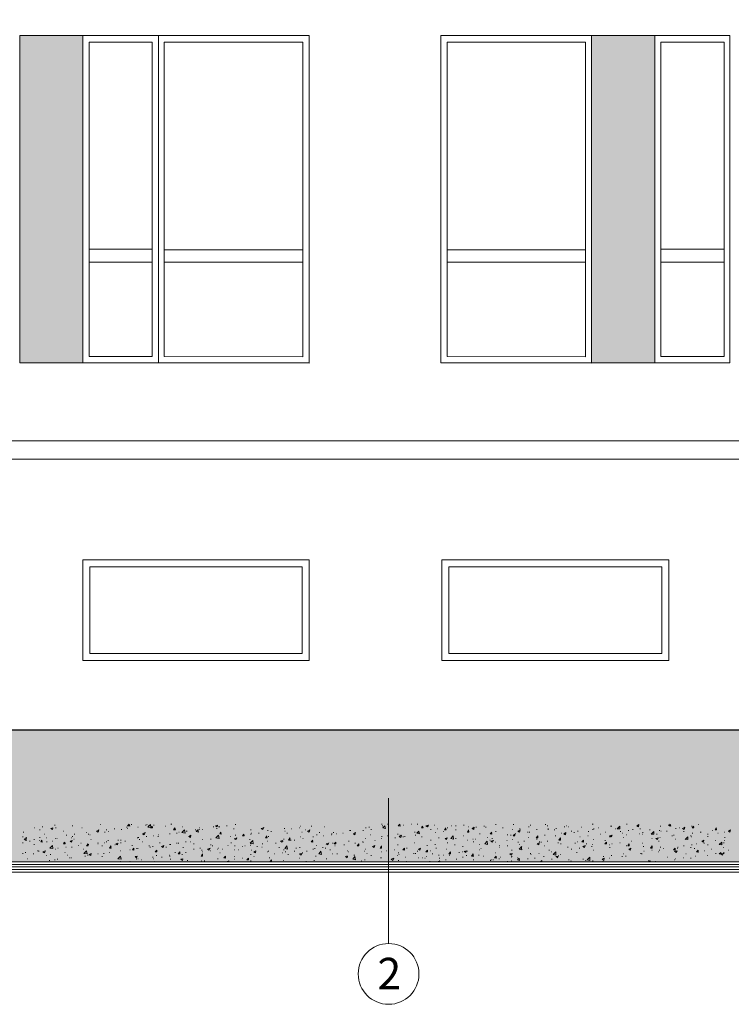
# Model space of a CAD drawing. Header units: millimetres. Extents: x -14047 to 49934, y -21523 to 14989.
# Tile 386 of 580: x 20739 to 21304, y 4601 to 5384. Entities that reach past the tile are written whole.
import ezdxf

# ---------------------------------------------------------------- set-up
doc = ezdxf.new("R2010")
doc.units = ezdxf.units.MM
doc.layers.add('A_STOLARKA OKIENNA', color=141, linetype='Continuous', lineweight=15)
doc.layers.add('C00-00-00', color=7, linetype='Continuous')
for name, color, linetype, true_color in [('C00-89-B6', 7, 'Continuous', 0x0089b6), ('C4F-4F-4F', 7, 'Continuous', 0x4f4f4f), ('C76-76-76', 7, 'Continuous', 0x767676), ('C98-98-98', 7, 'Continuous', 0x989898), ('C98-9E-A1', 7, 'Continuous', 0x989ea1), ('C9C-9C-9C', 7, 'Continuous', 0x9c9c9c)]:
    doc.layers.add(name, color=color, linetype=linetype, true_color=true_color)
doc.styles.get("Standard").update_dxf_attribs({"font": 'arial.ttf'})

msp = doc.modelspace()

# ---------------------------------------------------------------- hatches: boundary and pattern name
at = {"layer": 'C00-89-B6'}
h = msp.add_hatch(color=256, dxfattribs=at)
h.dxf.hatch_style = 2
h.paths.add_polyline_path([(20738.763, 5371.18), (20788.716, 5111.253), (20738.763, 5111.253)])
h = msp.add_hatch(color=256, dxfattribs=at)
h.dxf.hatch_style = 2
h.paths.add_polyline_path([(20738.763, 5371.18), (20788.716, 5371.18), (20788.716, 5111.253)])
at = {"layer": 'C98-9E-A1'}
h = msp.add_hatch(color=256, dxfattribs=at)
h.dxf.hatch_style = 2
h.paths.add_polyline_path([(21192.999, 5371.18), (21243.376, 5111.253), (21192.999, 5111.253)])
h = msp.add_hatch(color=256, dxfattribs=at)
h.dxf.hatch_style = 2
h.paths.add_polyline_path([(21192.999, 5371.18), (21243.376, 5371.18), (21243.376, 5111.253)])
h = msp.add_hatch(color=256, dxfattribs=at)
h.dxf.hatch_style = 2
h.paths.add_polyline_path([(20738.763, 4745.07), (21637.923, 4745.07), (21637.923, 4744.647)])
at = {"layer": 'C9C-9C-9C'}
h = msp.add_hatch(color=256, dxfattribs=at)
h.dxf.hatch_style = 2
h.paths.add_polyline_path([(20653.673, 4819.577), (21726.823, 4714.59), (20653.673, 4714.59)])
h = msp.add_hatch(color=256, dxfattribs=at)
h.dxf.hatch_style = 2
h.paths.add_polyline_path([(20653.673, 4819.577), (22985.816, 4819.577), (22985.816, 4714.59), (21726.823, 4714.59)])

# ---------------------------------------------------------------- linework, layer by layer
msp.add_line((20649.439, 4819.577), (22985.816, 4819.577))
at = {"layer": 'A_STOLARKA OKIENNA'}
for p, q in [((21650.389, 5049.13), (20264.211, 5049.13)), ((21407.629, 5034.63), (20264.211, 5034.63))]:
    msp.add_line(p, q, dxfattribs=at)
at = {"layer": 'C00-00-00', "lineweight": 0}
msp.add_line((21031.753, 4649.725), (21031.753, 4765.185), dxfattribs=at)
for points in [[(20738.763, 5111.253), (20738.763, 5371.18), (20788.716, 5371.18), (20788.716, 5111.253)], [(21192.999, 5111.253), (21192.999, 5371.18), (21243.376, 5371.18), (21243.376, 5111.253)], [(20843.749, 5201.423), (20793.796, 5201.423)], [(20963.553, 5201), (20853.486, 5201)], [(21188.343, 5201), (21078.276, 5201)], [(21298.409, 5201.423), (21248.033, 5201.423)], [(20843.749, 5191.263), (20793.796, 5191.263)], [(20963.553, 5191.263), (20853.486, 5191.263)], [(21188.343, 5191.263), (21078.276, 5191.263)], [(21298.409, 5191.263), (21248.033, 5191.263)], [(18871.016, 4714.59), (23257.173, 4714.59)], [(18871.016, 4712.473), (23257.173, 4712.473)], [(18871.016, 4710.78), (23257.173, 4710.78)], [(22750.866, 4714.59), (18955.683, 4714.59)], [(18871.016, 4708.663), (23257.173, 4708.663)], [(18871.016, 4706.547), (23257.173, 4706.547)]]:
    msp.add_lwpolyline(points, dxfattribs=at)
for points in [[(20788.716, 5371.18), (20788.716, 5111.253), (20848.829, 5111.253), (20848.829, 5371.18)], [(20848.829, 5371.18), (20968.633, 5371.18), (20968.633, 5110.83), (20848.829, 5111.253)], [(21073.196, 5371.18), (21192.999, 5371.18), (21192.999, 5110.83), (21073.196, 5111.253)], [(21243.376, 5371.18), (21243.376, 5111.253), (21303.066, 5111.253), (21303.066, 5371.18)], [(20793.796, 5366.1), (20793.796, 5116.333), (20843.749, 5116.333), (20843.749, 5366.1)], [(20853.486, 5366.1), (20963.553, 5366.1), (20963.553, 5115.91), (20853.486, 5116.333)], [(21078.276, 5366.1), (21188.343, 5366.1), (21188.343, 5115.91), (21078.276, 5116.333)], [(21248.033, 5366.1), (21248.033, 5116.333), (21298.409, 5116.333), (21298.409, 5366.1)], [(20788.716, 4954.62), (20788.716, 4874.61), (20968.633, 4874.61), (20968.633, 4954.62)], [(21074.043, 4954.62), (21074.043, 4874.61), (21254.383, 4874.61), (21254.383, 4954.62)], [(20794.219, 4949.117), (20794.219, 4880.113), (20963.129, 4880.113), (20963.129, 4949.117)], [(21079.546, 4949.117), (21079.546, 4880.113), (21248.879, 4880.113), (21248.879, 4949.117)]]:
    msp.add_lwpolyline(points, close=True, dxfattribs=at)
msp.add_circle((21031.753, 4625.595), 24.13, dxfattribs=at)
at = {"layer": 'C4F-4F-4F', "lineweight": 0}
for points in [[(20738.763, 5111.253), (20968.633, 5111.253)], [(20738.763, 5111.253), (20968.633, 5111.253)], [(21073.196, 5111.253), (21303.066, 5111.253)], [(21073.196, 5111.253), (21303.066, 5111.253)]]:
    msp.add_lwpolyline(points, dxfattribs=at)
at = {"layer": 'C76-76-76', "lineweight": 0}
msp.add_lwpolyline([(20094.873, 5861.823), (20094.873, 4714.59), (21726.823, 4714.59), (21726.823, 5861.823)], close=True, dxfattribs=at)
at = {"layer": 'C98-98-98', "lineweight": 0}
for points in [[(20750.193, 4741.683), (20750.616, 4741.683)], [(20756.543, 4742.53), (20756.966, 4742.53)], [(20763.316, 4741.26), (20765.009, 4741.683)], [(20763.316, 4741.26), (20764.586, 4740.413)], [(20764.586, 4740.413), (20765.009, 4741.683)], [(20766.279, 4743.8), (20766.703, 4743.8)], [(20767.126, 4741.683), (20767.549, 4741.683)], [(20780.249, 4743.377), (20780.673, 4743.377)], [(20787.869, 4741.683), (20788.293, 4741.683)], [(20802.686, 4744.223), (20803.109, 4744.223)], [(20823.429, 4742.107), (20823.853, 4742.107)], [(20823.853, 4741.26), (20824.276, 4741.26)], [(20824.276, 4743.377), (20825.546, 4744.647)], [(20824.276, 4743.377), (20825.969, 4743.377)], [(20825.969, 4742.953), (20825.546, 4744.647)], [(20827.239, 4744.223), (20827.663, 4744.223)], [(20832.319, 4742.107), (20832.743, 4742.107)], [(20838.669, 4743.8), (20839.093, 4743.8)], [(20839.516, 4744.223), (20839.939, 4744.223)], [(20840.363, 4742.107), (20842.479, 4744.223)], [(20840.363, 4742.107), (20842.903, 4741.683)], [(20840.786, 4743.377), (20841.209, 4743.377)], [(20842.903, 4741.683), (20842.479, 4744.223)], [(20842.479, 4741.683), (20843.749, 4742.953)], [(20842.479, 4741.683), (20844.173, 4741.683)], [(20844.173, 4741.683), (20843.749, 4742.953)], [(20845.019, 4743.8), (20845.443, 4743.8)], [(20854.333, 4742.953), (20854.756, 4742.953)], [(20858.566, 4744.647), (20858.989, 4744.647)], [(20858.989, 4744.647), (20859.413, 4744.647)], [(20860.683, 4739.99), (20861.953, 4741.683)], [(20862.376, 4739.99), (20861.953, 4741.683)], [(20867.879, 4742.53), (20868.303, 4742.53)], [(20881.426, 4741.683), (20881.849, 4741.683)], [(20892.433, 4742.53), (20892.856, 4742.53)], [(20894.126, 4743.377), (20895.819, 4743.8)], [(20894.126, 4743.377), (20895.396, 4742.53)], [(20894.973, 4741.26), (20895.396, 4741.26)], [(20895.396, 4742.53), (20895.819, 4743.8)], [(20896.666, 4742.53), (20897.089, 4742.53)], [(20897.089, 4742.53), (20897.513, 4742.53)], [(20903.016, 4743.377), (20903.439, 4743.377)], [(20909.789, 4744.223), (20910.213, 4744.223)], [(20930.533, 4741.26), (20932.226, 4741.683)], [(20930.533, 4741.26), (20931.803, 4740.413)], [(20931.803, 4740.413), (20932.649, 4742.107)], [(20948.736, 4741.26), (20949.159, 4741.26)], [(20960.589, 4741.683), (20961.013, 4741.683)], [(20961.436, 4742.953), (20961.859, 4742.953)], [(20970.326, 4742.953), (20970.749, 4742.953)], [(20980.486, 4742.53), (20980.909, 4742.53)], [(21013.506, 4741.683), (21013.929, 4741.683)], [(21016.046, 4742.107), (21016.469, 4742.107)], [(21026.206, 4744.647), (21026.629, 4744.647)], [(21026.206, 4744.647), (21026.629, 4744.647)], [(21026.629, 4743.377), (21027.053, 4743.377)], [(21027.053, 4741.683), (21028.746, 4743.377)], [(21027.053, 4741.683), (21029.169, 4741.26)], [(21027.476, 4741.683), (21027.899, 4741.683)], [(21029.169, 4741.26), (21028.746, 4743.377)], [(21030.863, 4744.647), (21031.286, 4744.647)], [(21039.329, 4743.377), (21040.599, 4744.647)], [(21039.329, 4743.377), (21041.023, 4742.953)], [(21041.023, 4742.953), (21040.599, 4744.647)], [(21043.563, 4743.8), (21043.986, 4743.8)], [(21049.913, 4744.647), (21050.336, 4744.647)], [(21054.569, 4744.647), (21054.993, 4744.647)], [(21057.956, 4741.683), (21058.803, 4742.953)], [(21057.956, 4741.683), (21059.226, 4741.683)], [(21059.226, 4741.683), (21058.803, 4742.953)], [(21061.343, 4743.377), (21063.459, 4743.8)], [(21061.343, 4743.377), (21062.613, 4742.53)], [(21062.613, 4742.53), (21063.459, 4743.8)], [(21068.116, 4743.8), (21068.539, 4743.8)], [(21076.159, 4739.99), (21077.006, 4741.683)], [(21077.429, 4739.99), (21077.006, 4741.683)], [(21078.276, 4741.683), (21078.699, 4741.683)], [(21081.663, 4743.377), (21082.086, 4743.377)], [(21085.049, 4743.377), (21085.473, 4743.377)], [(21091.399, 4743.8), (21091.823, 4743.8)], [(21095.209, 4742.53), (21095.633, 4742.53)], [(21098.173, 4741.26), (21099.866, 4742.107)], [(21098.173, 4741.26), (21099.443, 4740.413)], [(21099.443, 4740.413), (21099.866, 4742.107)], [(21101.136, 4742.107), (21101.559, 4742.107)], [(21107.486, 4742.953), (21107.909, 4742.953)], [(21108.756, 4742.107), (21109.179, 4742.107)], [(21116.799, 4744.223), (21117.223, 4744.223)], [(21122.303, 4741.683), (21122.726, 4741.683)], [(21130.769, 4744.223), (21131.193, 4744.223)], [(21143.046, 4742.53), (21143.469, 4742.53)], [(21144.316, 4743.8), (21144.739, 4743.8)], [(21156.169, 4744.223), (21156.593, 4744.223)], [(21157.863, 4743.377), (21158.286, 4743.377)], [(21164.636, 4741.26), (21165.059, 4741.26)], [(21171.409, 4742.53), (21171.833, 4742.53)], [(21173.103, 4743.377), (21173.526, 4743.377)], [(21174.373, 4742.53), (21174.796, 4742.53)], [(21184.956, 4742.107), (21185.379, 4742.107)], [(21193.423, 4744.647), (21193.846, 4744.647)], [(21193.846, 4744.647), (21194.269, 4744.647)], [(21198.503, 4741.683), (21198.926, 4741.683)], [(21207.816, 4742.953), (21208.239, 4742.953)], [(21208.663, 4742.953), (21209.086, 4742.953)], [(21213.319, 4740.837), (21215.436, 4742.953)], [(21215.436, 4740.837), (21215.436, 4742.953)], [(21220.939, 4744.647), (21221.363, 4744.647)], [(21228.983, 4743.377), (21230.676, 4744.223)], [(21228.983, 4743.377), (21230.253, 4742.53)], [(21230.253, 4742.53), (21230.676, 4744.223)], [(21247.609, 4742.953), (21248.033, 4742.953)], [(21253.959, 4743.8), (21254.383, 4743.8)], [(21254.806, 4743.377), (21255.653, 4744.647)], [(21254.806, 4743.377), (21256.076, 4742.953)], [(21256.076, 4742.953), (21255.653, 4744.647)], [(21259.886, 4741.26), (21260.309, 4741.26)], [(21262.849, 4741.683), (21263.273, 4741.683)], [(21265.389, 4741.26), (21267.083, 4742.107)], [(21265.389, 4741.26), (21266.659, 4740.413)], [(21266.659, 4740.413), (21267.083, 4742.107)], [(21272.586, 4742.953), (21273.009, 4742.953)], [(21273.009, 4741.683), (21274.279, 4742.953)], [(21273.009, 4741.683), (21274.279, 4741.683)], [(21274.279, 4741.683), (21273.856, 4742.953)], [(21277.666, 4744.223), (21278.089, 4744.223)], [(21291.213, 4739.99), (21292.483, 4741.683)], [(21292.483, 4739.99), (21292.059, 4741.683)], [(20740.879, 4734.487), (20741.303, 4734.487)], [(20741.303, 4738.297), (20741.726, 4738.297)], [(20742.149, 4732.793), (20743.843, 4733.64)], [(20743.419, 4734.063), (20743.843, 4734.063)], [(20743.419, 4731.947), (20743.843, 4733.64)], [(20754.426, 4739.99), (20754.849, 4739.99)], [(20754.426, 4734.063), (20754.849, 4734.063)], [(20758.236, 4736.603), (20758.659, 4736.603)], [(20759.506, 4733.64), (20759.929, 4733.64)], [(20773.053, 4739.143), (20773.476, 4739.143)], [(20775.593, 4735.757), (20776.016, 4735.757)], [(20779.403, 4733.64), (20779.826, 4733.64)], [(20780.249, 4734.91), (20780.673, 4734.91)], [(20781.943, 4736.603), (20782.366, 4736.603)], [(20791.256, 4737.873), (20791.679, 4737.873)], [(20792.949, 4736.603), (20793.373, 4736.603)], [(20794.219, 4736.18), (20794.643, 4736.18)], [(20799.723, 4739.143), (20801.416, 4739.99)], [(20799.723, 4739.143), (20800.993, 4738.297)], [(20800.993, 4738.297), (20801.416, 4739.99)], [(20806.073, 4738.297), (20806.496, 4738.297)], [(20807.343, 4739.99), (20807.766, 4739.99)], [(20809.036, 4738.72), (20809.459, 4738.72)], [(20813.693, 4740.837), (20814.116, 4740.837)], [(20819.196, 4740.413), (20819.619, 4740.413)], [(20831.896, 4733.64), (20832.319, 4733.64)], [(20832.743, 4734.063), (20833.166, 4734.063)], [(20836.129, 4737.027), (20838.246, 4737.873)], [(20836.129, 4737.027), (20837.399, 4736.18)], [(20837.399, 4736.18), (20838.246, 4737.873)], [(20839.093, 4734.91), (20839.516, 4734.91)], [(20844.596, 4735.333), (20845.019, 4735.333)], [(20848.406, 4734.91), (20848.829, 4734.91)], [(20848.829, 4736.18), (20849.253, 4736.18)], [(20857.719, 4737.027), (20858.143, 4737.027)], [(20860.683, 4739.99), (20862.376, 4739.99)], [(20863.223, 4737.45), (20863.646, 4737.45)], [(20864.916, 4738.297), (20865.339, 4738.297)], [(20867.456, 4737.873), (20869.573, 4739.99)], [(20867.456, 4737.873), (20869.996, 4737.45)], [(20869.996, 4737.45), (20869.573, 4739.99)], [(20870.843, 4739.143), (20871.266, 4739.143)], [(20871.266, 4739.143), (20871.689, 4739.143)], [(20872.959, 4734.91), (20874.653, 4735.757)], [(20872.959, 4734.91), (20874.229, 4734.063)], [(20874.229, 4734.063), (20874.653, 4735.757)], [(20878.039, 4739.99), (20878.463, 4739.99)], [(20878.886, 4738.72), (20880.156, 4739.99)], [(20878.886, 4738.72), (20880.579, 4738.297)], [(20880.579, 4738.297), (20880.156, 4739.99)], [(20881.003, 4740.413), (20881.426, 4740.413)], [(20883.543, 4740.413), (20883.966, 4740.413)], [(20894.549, 4733.64), (20896.666, 4735.757)], [(20894.549, 4733.64), (20897.089, 4733.217)], [(20897.089, 4733.217), (20896.666, 4735.757)], [(20896.666, 4734.063), (20897.089, 4734.063)], [(20896.666, 4733.64), (20897.089, 4733.64)], [(20897.513, 4737.027), (20898.359, 4738.297)], [(20897.513, 4737.027), (20898.783, 4736.603)], [(20898.783, 4736.603), (20898.359, 4738.297)], [(20905.979, 4734.91), (20906.403, 4734.91)], [(20908.519, 4740.837), (20908.943, 4740.837)], [(20909.366, 4732.793), (20911.059, 4733.64)], [(20909.789, 4735.757), (20910.213, 4735.757)], [(20910.636, 4732.37), (20911.059, 4733.64)], [(20915.716, 4735.333), (20916.563, 4736.603)], [(20915.716, 4735.333), (20916.986, 4735.333)], [(20916.986, 4735.333), (20916.563, 4736.603)], [(20922.066, 4739.99), (20922.489, 4739.99)], [(20922.066, 4736.603), (20922.489, 4736.603)], [(20922.489, 4737.45), (20922.913, 4737.45)], [(20928.416, 4737.45), (20928.839, 4737.45)], [(20933.919, 4733.64), (20934.766, 4735.333)], [(20933.919, 4733.64), (20935.189, 4733.64)], [(20935.189, 4733.64), (20934.766, 4735.333)], [(20935.613, 4739.567), (20936.036, 4739.567)], [(20935.613, 4739.567), (20936.036, 4739.567)], [(20936.036, 4734.91), (20936.459, 4734.91)], [(20938.153, 4738.72), (20938.576, 4738.72)], [(20949.159, 4739.143), (20949.583, 4739.143)], [(20950.853, 4737.45), (20951.276, 4737.45)], [(20952.123, 4731.947), (20953.393, 4733.64)], [(20953.393, 4731.947), (20952.969, 4733.64)], [(20954.239, 4740.837), (20954.663, 4740.837)], [(20961.436, 4734.487), (20961.859, 4734.487)], [(20962.706, 4738.297), (20963.129, 4738.297)], [(20965.669, 4739.99), (20966.093, 4739.99)], [(20967.363, 4739.143), (20969.056, 4739.99)], [(20967.363, 4739.143), (20968.633, 4738.297)], [(20968.633, 4738.297), (20969.056, 4739.99)], [(20971.596, 4734.487), (20972.019, 4734.487)], [(20974.559, 4736.18), (20974.983, 4736.18)], [(20976.676, 4737.873), (20977.099, 4737.873)], [(20979.639, 4735.333), (20980.063, 4735.333)], [(20985.989, 4736.18), (20986.413, 4736.18)], [(20986.413, 4737.027), (20986.836, 4737.027)], [(20987.683, 4737.873), (20988.106, 4737.873)], [(20990.223, 4737.027), (20990.646, 4737.027)], [(20995.303, 4737.45), (20995.726, 4737.45)], [(21000.383, 4739.567), (21000.806, 4739.567)], [(21001.229, 4739.567), (21001.653, 4739.567)], [(21003.769, 4737.027), (21005.463, 4737.873)], [(21003.769, 4737.027), (21005.039, 4736.18)], [(21003.769, 4736.603), (21004.193, 4736.603)], [(21005.039, 4736.18), (21005.463, 4737.873)], [(21011.389, 4739.567), (21011.813, 4739.567)], [(21017.316, 4736.18), (21017.739, 4736.18)], [(21017.739, 4740.413), (21018.163, 4740.413)], [(21026.206, 4734.91), (21026.629, 4734.91)], [(21030.863, 4735.333), (21031.286, 4735.333)], [(21036.789, 4733.64), (21037.213, 4733.64)], [(21038.906, 4736.603), (21039.329, 4736.603)], [(21040.176, 4734.91), (21041.869, 4735.757)], [(21040.176, 4734.91), (21041.446, 4734.063)], [(21040.599, 4735.757), (21041.023, 4735.757)], [(21041.446, 4734.063), (21041.869, 4735.757)], [(21043.139, 4734.487), (21043.563, 4734.487)], [(21044.409, 4734.91), (21044.833, 4734.91)], [(21052.453, 4738.297), (21052.876, 4738.297)], [(21052.876, 4735.757), (21053.299, 4735.757)], [(21054.146, 4737.45), (21055.839, 4739.143)], [(21054.146, 4737.45), (21056.263, 4737.027)], [(21055.416, 4738.297), (21055.839, 4738.297)], [(21056.263, 4737.027), (21055.839, 4739.143)], [(21057.956, 4734.487), (21058.379, 4734.487)], [(21065.153, 4740.413), (21065.576, 4740.413)], [(21068.963, 4737.873), (21069.386, 4737.873)], [(21070.233, 4740.837), (21070.656, 4740.837)], [(21071.503, 4733.64), (21071.926, 4733.64)], [(21075.313, 4738.72), (21075.736, 4738.72)], [(21076.159, 4739.99), (21077.429, 4739.99)], [(21076.583, 4733.217), (21078.276, 4733.64)], [(21077.853, 4732.37), (21078.276, 4733.64)], [(21081.239, 4733.217), (21082.933, 4735.333)], [(21083.356, 4732.793), (21082.933, 4735.333)], [(21085.049, 4739.99), (21085.473, 4739.99)], [(21090.976, 4735.333), (21091.399, 4735.333)], [(21094.363, 4738.297), (21095.209, 4739.99)], [(21094.363, 4738.297), (21095.633, 4738.297)], [(21095.633, 4738.297), (21095.209, 4739.99)], [(21104.099, 4737.027), (21104.523, 4737.027)], [(21110.026, 4734.063), (21110.449, 4734.063)], [(21112.566, 4737.027), (21113.836, 4738.297)], [(21112.566, 4737.027), (21113.836, 4736.603)], [(21113.836, 4736.603), (21113.413, 4738.297)], [(21116.799, 4738.72), (21117.223, 4738.72)], [(21126.113, 4736.18), (21126.536, 4736.18)], [(21128.653, 4735.757), (21129.076, 4735.757)], [(21129.923, 4740.413), (21130.346, 4740.413)], [(21130.769, 4735.333), (21132.039, 4736.603)], [(21130.769, 4735.333), (21132.039, 4735.333)], [(21132.039, 4735.333), (21131.616, 4736.603)], [(21132.463, 4737.027), (21132.886, 4737.027)], [(21134.579, 4739.143), (21136.273, 4739.99)], [(21134.579, 4739.143), (21135.849, 4738.297)], [(21135.849, 4740.837), (21136.273, 4740.837)], [(21135.849, 4738.297), (21136.273, 4739.99)], [(21142.199, 4738.297), (21142.623, 4738.297)], [(21142.623, 4734.063), (21143.046, 4734.063)], [(21143.469, 4738.297), (21143.893, 4738.297)], [(21148.973, 4733.64), (21150.243, 4735.333)], [(21148.973, 4733.64), (21150.243, 4733.64)], [(21149.396, 4740.413), (21149.819, 4740.413)], [(21150.243, 4733.64), (21150.243, 4735.333)], [(21155.746, 4735.757), (21156.169, 4735.757)], [(21158.286, 4740.837), (21158.709, 4740.837)], [(21158.286, 4740.413), (21158.709, 4740.413)], [(21163.366, 4739.99), (21163.789, 4739.99)], [(21164.213, 4735.333), (21164.636, 4735.333)], [(21167.176, 4731.947), (21168.446, 4733.64)], [(21168.446, 4731.947), (21168.446, 4733.64)], [(21168.869, 4737.45), (21169.293, 4737.45)], [(21170.986, 4737.027), (21172.679, 4737.873)], [(21170.986, 4737.027), (21172.256, 4736.18)], [(21172.256, 4736.18), (21172.679, 4737.873)], [(21176.913, 4739.143), (21177.336, 4739.143)], [(21179.029, 4737.873), (21179.453, 4737.873)], [(21181.993, 4739.143), (21182.416, 4739.143)], [(21183.686, 4734.487), (21184.109, 4734.487)], [(21190.036, 4735.333), (21190.459, 4735.333)], [(21190.459, 4738.72), (21190.883, 4738.72)], [(21193.846, 4740.413), (21194.269, 4740.413)], [(21194.693, 4740.837), (21195.116, 4740.837)], [(21199.773, 4736.603), (21200.196, 4736.603)], [(21204.006, 4738.297), (21204.429, 4738.297)], [(21207.393, 4735.333), (21209.509, 4735.757)], [(21207.393, 4735.333), (21208.663, 4734.487)], [(21207.393, 4734.487), (21207.816, 4734.487)], [(21208.663, 4734.487), (21209.509, 4735.757)], [(21212.049, 4740.837), (21212.473, 4740.837)], [(21213.319, 4740.837), (21215.436, 4740.837)], [(21215.859, 4738.72), (21216.283, 4738.72)], [(21217.553, 4737.45), (21217.976, 4737.45)], [(21218.399, 4734.063), (21218.823, 4734.063)], [(21220.516, 4736.18), (21220.939, 4736.18)], [(21222.209, 4739.567), (21222.633, 4739.567)], [(21225.596, 4740.413), (21226.019, 4740.413)], [(21231.099, 4737.027), (21231.523, 4737.027)], [(21231.523, 4740.837), (21231.946, 4740.837)], [(21233.216, 4736.603), (21233.639, 4736.603)], [(21233.639, 4737.873), (21234.063, 4737.873)], [(21239.143, 4739.99), (21239.566, 4739.99)], [(21240.413, 4736.603), (21242.529, 4738.72)], [(21240.413, 4736.603), (21242.529, 4736.603)], [(21242.529, 4736.603), (21242.529, 4738.72)], [(21244.223, 4733.217), (21245.916, 4733.64)], [(21244.646, 4736.603), (21245.069, 4736.603)], [(21245.493, 4732.37), (21245.916, 4733.64)], [(21246.763, 4739.567), (21247.186, 4739.567)], [(21247.186, 4734.063), (21247.609, 4734.063)], [(21248.033, 4739.143), (21248.456, 4739.143)], [(21252.689, 4739.143), (21253.113, 4739.143)], [(21256.923, 4735.333), (21257.346, 4735.333)], [(21258.193, 4735.757), (21258.616, 4735.757)], [(21266.236, 4738.72), (21266.659, 4738.72)], [(21267.506, 4732.37), (21269.623, 4734.487)], [(21269.623, 4732.37), (21269.623, 4734.487)], [(21271.739, 4735.333), (21272.163, 4735.333)], [(21272.163, 4734.487), (21272.586, 4734.487)], [(21273.009, 4737.45), (21273.433, 4737.45)], [(21279.359, 4738.297), (21279.783, 4738.297)], [(21279.783, 4738.297), (21280.206, 4738.297)], [(21285.286, 4736.603), (21285.709, 4736.603)], [(21285.286, 4734.91), (21285.709, 4734.91)], [(21289.096, 4739.567), (21289.519, 4739.567)], [(21291.213, 4739.99), (21292.483, 4739.99)], [(21293.329, 4737.45), (21293.753, 4737.45)], [(21298.409, 4738.297), (21298.833, 4738.297)], [(21298.833, 4734.063), (21299.256, 4734.063)], [(21301.796, 4739.143), (21303.489, 4739.99)], [(21301.796, 4739.143), (21303.066, 4738.297)], [(21303.066, 4738.297), (21303.489, 4739.99)], [(20740.879, 4729.83), (20741.303, 4729.83)], [(20742.149, 4732.793), (20743.419, 4731.947)], [(20743.419, 4731.523), (20743.843, 4731.523)], [(20746.383, 4731.1), (20746.806, 4731.1)], [(20749.769, 4732.37), (20750.193, 4732.37)], [(20749.769, 4728.56), (20750.193, 4728.56)], [(20754.003, 4731.523), (20754.426, 4731.523)], [(20755.273, 4730.677), (20756.119, 4731.947)], [(20755.273, 4730.677), (20756.543, 4730.253)], [(20756.543, 4730.253), (20756.119, 4731.947)], [(20759.929, 4730.677), (20760.353, 4730.677)], [(20762.469, 4725.597), (20764.586, 4727.713)], [(20762.469, 4725.597), (20765.009, 4725.173)], [(20764.586, 4731.1), (20765.009, 4731.1)], [(20765.009, 4725.173), (20764.586, 4727.713)], [(20766.703, 4733.217), (20767.126, 4733.217)], [(20767.973, 4733.217), (20768.396, 4733.217)], [(20768.819, 4725.597), (20769.243, 4725.597)], [(20773.476, 4728.983), (20774.323, 4730.253)], [(20773.476, 4729.83), (20773.899, 4729.83)], [(20773.476, 4728.983), (20774.746, 4728.983)], [(20774.746, 4728.983), (20774.323, 4730.253)], [(20775.169, 4726.443), (20775.593, 4726.443)], [(20778.556, 4731.1), (20780.249, 4731.523)], [(20778.556, 4731.1), (20779.826, 4730.253)], [(20779.826, 4730.253), (20780.249, 4731.523)], [(20779.826, 4726.443), (20780.249, 4726.443)], [(20781.519, 4732.793), (20781.943, 4732.793)], [(20784.906, 4727.713), (20785.329, 4727.713)], [(20787.023, 4729.407), (20787.446, 4729.407)], [(20791.679, 4727.29), (20792.949, 4728.983)], [(20791.679, 4727.29), (20792.949, 4727.29)], [(20792.949, 4727.29), (20792.526, 4728.983)], [(20792.949, 4728.56), (20793.373, 4728.56)], [(20795.066, 4732.37), (20795.489, 4732.37)], [(20800.569, 4729.83), (20800.993, 4729.83)], [(20800.569, 4728.983), (20800.993, 4728.983)], [(20803.956, 4727.29), (20804.379, 4727.29)], [(20805.649, 4729.83), (20806.073, 4729.83)], [(20807.343, 4730.677), (20807.766, 4730.677)], [(20808.613, 4731.523), (20809.036, 4731.523)], [(20809.883, 4725.597), (20811.153, 4727.29)], [(20809.883, 4725.597), (20811.153, 4725.597)], [(20811.153, 4725.597), (20810.729, 4727.29)], [(20814.116, 4728.137), (20814.539, 4728.137)], [(20814.963, 4728.983), (20816.656, 4729.407)], [(20814.963, 4728.983), (20816.233, 4728.137)], [(20816.233, 4728.137), (20816.656, 4729.407)], [(20816.656, 4731.947), (20817.079, 4731.947)], [(20818.773, 4731.947), (20819.196, 4731.947)], [(20818.773, 4729.83), (20819.196, 4729.83)], [(20822.159, 4731.1), (20822.583, 4731.1)], [(20827.663, 4727.713), (20828.086, 4727.713)], [(20828.086, 4724.327), (20829.356, 4725.597)], [(20829.356, 4723.903), (20829.356, 4725.597)], [(20833.589, 4732.37), (20834.013, 4732.37)], [(20836.129, 4730.677), (20836.553, 4730.677)], [(20841.209, 4727.29), (20841.633, 4727.29)], [(20842.056, 4726.443), (20842.479, 4726.443)], [(20844.173, 4726.867), (20844.596, 4726.867)], [(20849.676, 4729.83), (20850.099, 4729.83)], [(20851.369, 4726.867), (20853.063, 4727.713)], [(20851.369, 4726.867), (20852.639, 4726.02)], [(20852.639, 4726.02), (20853.063, 4727.713)], [(20854.756, 4726.443), (20855.179, 4726.443)], [(20857.719, 4728.56), (20858.143, 4728.56)], [(20858.143, 4728.56), (20858.566, 4728.56)], [(20863.223, 4729.407), (20863.646, 4729.407)], [(20864.493, 4729.407), (20864.916, 4729.407)], [(20868.303, 4726.02), (20868.726, 4726.02)], [(20870.419, 4730.677), (20870.843, 4730.677)], [(20874.229, 4730.677), (20874.653, 4730.677)], [(20876.769, 4728.983), (20877.193, 4728.983)], [(20881.849, 4725.597), (20882.273, 4725.597)], [(20883.543, 4732.37), (20883.966, 4732.37)], [(20887.776, 4724.75), (20889.893, 4725.597)], [(20889.046, 4723.903), (20889.893, 4725.597)], [(20890.316, 4732.793), (20890.739, 4732.793)], [(20890.316, 4728.137), (20890.739, 4728.137)], [(20891.586, 4727.29), (20892.009, 4727.29)], [(20896.243, 4725.597), (20896.666, 4725.597)], [(20903.863, 4727.713), (20904.286, 4727.713)], [(20906.403, 4729.83), (20906.826, 4729.83)], [(20909.366, 4733.217), (20910.636, 4732.37)], [(20909.366, 4727.29), (20909.789, 4727.29)], [(20915.293, 4726.867), (20915.716, 4726.867)], [(20917.409, 4727.29), (20917.833, 4727.29)], [(20921.219, 4732.37), (20921.643, 4732.37)], [(20921.643, 4729.407), (20923.759, 4731.523)], [(20921.643, 4729.407), (20924.183, 4728.983)], [(20921.643, 4727.713), (20922.066, 4727.713)], [(20922.066, 4728.983), (20922.489, 4728.983)], [(20924.183, 4728.983), (20923.759, 4731.523)], [(20927.146, 4726.867), (20927.569, 4726.867)], [(20930.956, 4726.443), (20931.379, 4726.443)], [(20931.379, 4728.983), (20931.803, 4728.983)], [(20935.189, 4731.1), (20935.613, 4731.1)], [(20941.963, 4729.407), (20942.386, 4729.407)], [(20944.503, 4726.02), (20944.926, 4726.02)], [(20945.773, 4731.1), (20947.466, 4731.523)], [(20945.773, 4731.1), (20947.043, 4730.253)], [(20947.043, 4730.253), (20947.466, 4731.523)], [(20947.466, 4731.1), (20947.889, 4731.1)], [(20948.313, 4732.793), (20948.736, 4732.793)], [(20949.159, 4725.173), (20950.853, 4727.29)], [(20951.276, 4724.75), (20950.853, 4727.29)], [(20952.123, 4731.947), (20953.393, 4731.947)], [(20953.816, 4731.947), (20954.239, 4731.947)], [(20956.779, 4731.947), (20957.203, 4731.947)], [(20958.049, 4725.597), (20958.473, 4725.597)], [(20961.013, 4726.02), (20961.436, 4726.02)], [(20963.553, 4733.217), (20963.976, 4733.217)], [(20970.326, 4730.677), (20971.596, 4731.947)], [(20970.326, 4730.677), (20971.596, 4730.253)], [(20971.596, 4730.253), (20971.173, 4731.947)], [(20974.136, 4727.713), (20974.559, 4727.713)], [(20979.216, 4726.02), (20979.639, 4726.02)], [(20981.333, 4725.597), (20981.756, 4725.597)], [(20982.179, 4728.983), (20984.296, 4729.407)], [(20982.179, 4728.983), (20983.449, 4728.137)], [(20983.449, 4728.137), (20984.296, 4729.83)], [(20987.259, 4729.407), (20987.683, 4729.407)], [(20988.529, 4728.983), (20989.799, 4730.253)], [(20988.529, 4728.983), (20989.799, 4728.983)], [(20988.953, 4727.29), (20989.376, 4727.29)], [(20989.799, 4728.983), (20989.799, 4730.253)], [(20996.149, 4728.137), (20996.573, 4728.137)], [(20999.959, 4731.1), (21000.383, 4731.1)], [(21005.039, 4729.407), (21005.463, 4729.407)], [(21006.733, 4727.29), (21008.003, 4728.983)], [(21006.733, 4727.29), (21008.003, 4727.29)], [(21008.003, 4727.29), (21008.003, 4728.983)], [(21010.966, 4730.677), (21011.389, 4730.677)], [(21011.389, 4730.253), (21011.813, 4730.253)], [(21013.083, 4733.217), (21013.506, 4733.217)], [(21019.009, 4726.867), (21020.703, 4727.713)], [(21019.009, 4726.867), (21020.279, 4726.02)], [(21020.279, 4726.02), (21020.703, 4727.713)], [(21020.703, 4731.523), (21021.126, 4731.523)], [(21024.936, 4725.597), (21026.206, 4727.29)], [(21024.936, 4725.597), (21026.206, 4725.597)], [(21025.783, 4733.217), (21026.206, 4733.217)], [(21025.783, 4726.443), (21026.206, 4726.443)], [(21026.206, 4725.597), (21026.206, 4727.29)], [(21038.906, 4728.137), (21039.329, 4728.137)], [(21043.139, 4724.327), (21044.409, 4725.597)], [(21044.409, 4723.903), (21044.409, 4725.597)], [(21046.103, 4725.597), (21046.526, 4725.597)], [(21052.029, 4729.83), (21052.453, 4729.83)], [(21055.416, 4724.75), (21057.109, 4725.597)], [(21056.686, 4723.903), (21057.109, 4725.597)], [(21062.189, 4727.713), (21062.613, 4727.713)], [(21065.153, 4731.947), (21065.576, 4731.947)], [(21068.539, 4728.56), (21068.963, 4728.56)], [(21069.386, 4725.597), (21069.809, 4725.597)], [(21076.583, 4733.217), (21077.853, 4732.37)], [(21077.853, 4733.217), (21078.276, 4733.217)], [(21078.276, 4729.83), (21078.699, 4729.83)], [(21081.239, 4733.217), (21083.356, 4732.793)], [(21084.203, 4728.137), (21084.626, 4728.137)], [(21085.049, 4733.217), (21085.473, 4733.217)], [(21090.553, 4726.867), (21090.976, 4726.867)], [(21094.363, 4731.947), (21094.786, 4731.947)], [(21098.596, 4732.793), (21099.019, 4732.793)], [(21099.019, 4730.677), (21099.443, 4730.677)], [(21100.713, 4732.793), (21101.136, 4732.793)], [(21103.676, 4728.56), (21104.099, 4728.56)], [(21108.333, 4728.983), (21110.026, 4731.1)], [(21108.333, 4728.983), (21110.449, 4728.56)], [(21110.449, 4728.56), (21110.026, 4731.1)], [(21112.143, 4731.947), (21112.566, 4731.947)], [(21112.989, 4731.1), (21115.106, 4731.523)], [(21112.989, 4731.1), (21114.259, 4730.253)], [(21113.836, 4733.217), (21114.259, 4733.217)], [(21114.259, 4730.253), (21115.106, 4731.947)], [(21116.376, 4730.253), (21116.799, 4730.253)], [(21119.763, 4727.713), (21120.186, 4727.713)], [(21119.763, 4726.443), (21120.186, 4726.443)], [(21125.689, 4731.523), (21126.113, 4731.523)], [(21126.113, 4727.29), (21126.536, 4727.29)], [(21129.923, 4732.37), (21130.346, 4732.37)], [(21134.579, 4730.253), (21135.003, 4730.253)], [(21135.426, 4728.56), (21135.849, 4728.56)], [(21135.426, 4724.75), (21137.543, 4726.867)], [(21137.543, 4724.327), (21137.119, 4726.867)], [(21139.236, 4731.1), (21139.659, 4731.1)], [(21142.623, 4725.597), (21143.046, 4725.597)], [(21149.396, 4732.793), (21149.819, 4732.793)], [(21149.819, 4728.983), (21151.513, 4729.83)], [(21149.819, 4728.983), (21151.089, 4728.137)], [(21151.089, 4728.137), (21151.513, 4729.83)], [(21151.513, 4730.677), (21151.936, 4730.677)], [(21152.783, 4730.253), (21153.206, 4730.253)], [(21155.323, 4727.29), (21155.746, 4727.29)], [(21157.863, 4731.1), (21158.286, 4731.1)], [(21166.329, 4729.83), (21166.753, 4729.83)], [(21167.176, 4731.947), (21168.446, 4731.947)], [(21167.599, 4732.37), (21168.023, 4732.37)], [(21168.446, 4728.983), (21168.869, 4728.983)], [(21173.949, 4726.443), (21174.373, 4726.443)], [(21179.876, 4729.407), (21180.299, 4729.407)], [(21181.569, 4730.677), (21181.993, 4730.677)], [(21183.263, 4725.597), (21183.686, 4725.597)], [(21185.379, 4730.677), (21186.649, 4731.947)], [(21185.379, 4730.677), (21186.649, 4730.253)], [(21186.226, 4726.867), (21187.919, 4727.713)], [(21186.226, 4726.867), (21187.496, 4726.02)], [(21186.649, 4730.253), (21186.649, 4731.947)], [(21187.496, 4726.02), (21187.919, 4727.713)], [(21188.766, 4728.983), (21189.189, 4728.983)], [(21192.999, 4726.867), (21193.423, 4726.867)], [(21193.423, 4728.56), (21193.846, 4728.56)], [(21194.269, 4732.37), (21194.693, 4732.37)], [(21203.583, 4731.523), (21204.006, 4731.523)], [(21203.583, 4728.983), (21204.853, 4730.253)], [(21203.583, 4728.983), (21204.853, 4728.983)], [(21204.853, 4728.983), (21204.853, 4730.253)], [(21206.969, 4728.137), (21207.393, 4728.137)], [(21207.393, 4726.02), (21207.816, 4726.02)], [(21209.086, 4728.983), (21209.509, 4728.983)], [(21215.436, 4729.83), (21215.859, 4729.83)], [(21220.516, 4727.713), (21220.939, 4727.713)], [(21220.516, 4727.29), (21220.939, 4727.29)], [(21221.786, 4727.29), (21223.056, 4728.983)], [(21221.786, 4727.29), (21223.056, 4727.29)], [(21222.633, 4724.75), (21224.326, 4725.597)], [(21223.056, 4727.29), (21223.056, 4728.983)], [(21223.903, 4723.903), (21224.326, 4725.597)], [(21224.749, 4731.1), (21225.173, 4731.1)], [(21233.216, 4729.407), (21233.639, 4729.407)], [(21234.063, 4726.867), (21234.486, 4726.867)], [(21239.989, 4725.597), (21241.259, 4727.29)], [(21239.989, 4725.597), (21241.259, 4725.597)], [(21240.836, 4733.217), (21241.259, 4733.217)], [(21241.259, 4725.597), (21241.259, 4727.29)], [(21244.223, 4733.217), (21245.493, 4732.37)], [(21246.339, 4731.1), (21246.763, 4731.1)], [(21247.609, 4726.443), (21248.033, 4726.443)], [(21258.193, 4724.327), (21259.463, 4725.597)], [(21259.463, 4732.793), (21259.886, 4732.793)], [(21259.463, 4723.903), (21259.463, 4725.597)], [(21261.156, 4725.597), (21261.579, 4725.597)], [(21261.579, 4726.443), (21262.003, 4726.443)], [(21266.236, 4727.29), (21266.659, 4727.29)], [(21267.506, 4732.793), (21269.623, 4732.37)], [(21271.739, 4726.02), (21272.163, 4726.02)], [(21272.586, 4728.137), (21273.009, 4728.137)], [(21276.396, 4728.983), (21276.819, 4728.983)], [(21280.629, 4731.1), (21282.323, 4731.947)], [(21280.629, 4731.1), (21281.899, 4730.253)], [(21281.899, 4730.253), (21282.323, 4731.947)], [(21282.323, 4729.407), (21282.746, 4729.407)], [(21285.286, 4728.137), (21285.709, 4728.137)], [(21291.213, 4731.523), (21291.636, 4731.523)], [(21294.599, 4728.56), (21296.716, 4730.253)], [(21294.599, 4728.56), (21296.716, 4728.137)], [(21296.716, 4728.137), (21296.716, 4730.253)], [(21297.563, 4726.02), (21297.986, 4726.02)], [(21297.986, 4729.83), (21298.409, 4729.83)], [(21298.409, 4731.523), (21298.833, 4731.523)], [(20740.879, 4721.363), (20741.303, 4721.363)], [(20742.996, 4722.21), (20743.419, 4722.21)], [(20749.346, 4720.94), (20749.769, 4720.94)], [(20752.733, 4723.48), (20753.156, 4723.48)], [(20753.579, 4723.057), (20754.003, 4723.057)], [(20756.966, 4722.633), (20759.083, 4723.48)], [(20756.966, 4722.633), (20758.236, 4721.787)], [(20758.236, 4721.787), (20759.083, 4723.48)], [(20759.506, 4719.67), (20759.929, 4719.67)], [(20762.893, 4720.517), (20763.316, 4720.517)], [(20766.703, 4724.75), (20767.126, 4724.75)], [(20774.323, 4722.21), (20774.746, 4722.21)], [(20776.439, 4720.093), (20776.863, 4720.093)], [(20778.133, 4717.977), (20778.556, 4717.977)], [(20779.403, 4717.977), (20779.826, 4717.977)], [(20789.139, 4724.75), (20789.563, 4724.75)], [(20789.563, 4721.363), (20791.679, 4723.48)], [(20789.563, 4721.363), (20792.103, 4720.94)], [(20790.409, 4719.247), (20790.833, 4719.247)], [(20792.103, 4720.94), (20791.679, 4723.48)], [(20792.526, 4720.093), (20792.949, 4720.093)], [(20793.796, 4720.517), (20795.489, 4721.363)], [(20793.796, 4720.517), (20795.066, 4719.67)], [(20794.219, 4720.093), (20794.643, 4720.093)], [(20795.066, 4719.67), (20795.489, 4721.363)], [(20800.569, 4720.94), (20800.993, 4720.94)], [(20803.956, 4718.823), (20804.379, 4718.823)], [(20805.226, 4721.363), (20805.649, 4721.363)], [(20809.883, 4722.21), (20810.306, 4722.21)], [(20816.656, 4717.13), (20818.773, 4719.247)], [(20817.503, 4718.4), (20817.926, 4718.4)], [(20818.349, 4723.48), (20818.773, 4723.48)], [(20819.196, 4716.707), (20818.773, 4719.247)], [(20825.969, 4724.327), (20826.393, 4724.327)], [(20828.086, 4724.327), (20829.356, 4723.903)], [(20830.203, 4718.823), (20831.896, 4719.247)], [(20830.203, 4718.823), (20831.473, 4717.977)], [(20831.473, 4725.173), (20831.896, 4725.173)], [(20831.473, 4717.977), (20831.896, 4719.247)], [(20832.319, 4725.173), (20832.743, 4725.173)], [(20844.173, 4718.4), (20844.596, 4718.4)], [(20846.289, 4722.633), (20847.559, 4723.903)], [(20846.289, 4722.633), (20847.559, 4722.633)], [(20847.136, 4719.67), (20847.559, 4719.67)], [(20847.559, 4722.633), (20847.559, 4723.903)], [(20851.369, 4718.4), (20851.793, 4718.4)], [(20857.296, 4720.093), (20857.719, 4720.093)], [(20857.719, 4719.247), (20858.143, 4719.247)], [(20861.953, 4722.21), (20862.376, 4722.21)], [(20864.493, 4720.94), (20865.763, 4722.633)], [(20864.493, 4720.94), (20865.763, 4720.94)], [(20865.763, 4720.94), (20865.763, 4722.633)], [(20867.456, 4720.517), (20867.879, 4720.517)], [(20870.419, 4722.21), (20870.843, 4722.21)], [(20876.769, 4724.75), (20877.193, 4724.75)], [(20882.696, 4719.247), (20883.966, 4720.94)], [(20882.696, 4719.247), (20883.966, 4719.247)], [(20882.696, 4719.247), (20883.119, 4719.247)], [(20883.119, 4723.903), (20883.543, 4723.903)], [(20883.543, 4722.633), (20883.966, 4722.633)], [(20883.966, 4719.247), (20883.966, 4720.94)], [(20887.776, 4724.75), (20889.046, 4723.903)], [(20889.893, 4723.48), (20890.316, 4723.48)], [(20895.396, 4724.75), (20895.819, 4724.75)], [(20897.513, 4721.787), (20897.936, 4721.787)], [(20899.629, 4724.75), (20900.053, 4724.75)], [(20900.899, 4717.977), (20902.169, 4719.247)], [(20900.899, 4717.977), (20902.169, 4717.553)], [(20902.169, 4717.553), (20902.169, 4719.247)], [(20908.943, 4724.327), (20909.366, 4724.327)], [(20908.943, 4718.823), (20909.366, 4718.823)], [(20912.329, 4724.327), (20912.753, 4724.327)], [(20922.066, 4720.517), (20922.489, 4720.517)], [(20922.489, 4723.903), (20922.913, 4723.903)], [(20924.606, 4722.633), (20926.299, 4723.48)], [(20924.606, 4722.633), (20925.876, 4721.787)], [(20924.606, 4718.823), (20925.029, 4718.823)], [(20925.876, 4721.787), (20926.299, 4723.48)], [(20935.189, 4722.633), (20935.613, 4722.633)], [(20936.036, 4723.057), (20936.459, 4723.057)], [(20936.883, 4717.977), (20937.306, 4717.977)], [(20940.693, 4720.94), (20941.116, 4720.94)], [(20947.043, 4721.787), (20947.466, 4721.787)], [(20948.313, 4724.327), (20948.736, 4724.327)], [(20949.159, 4725.173), (20951.276, 4724.75)], [(20949.583, 4722.633), (20950.006, 4722.633)], [(20951.699, 4720.517), (20952.123, 4720.517)], [(20956.779, 4723.057), (20957.203, 4723.057)], [(20961.013, 4720.94), (20962.706, 4721.363)], [(20961.013, 4720.94), (20962.283, 4720.093)], [(20962.283, 4720.093), (20962.706, 4721.363)], [(20963.129, 4721.787), (20963.553, 4721.787)], [(20966.516, 4723.057), (20966.939, 4723.057)], [(20971.596, 4724.75), (20972.019, 4724.75)], [(20972.866, 4725.173), (20973.289, 4725.173)], [(20973.713, 4719.247), (20974.136, 4719.247)], [(20976.253, 4720.94), (20977.946, 4723.057)], [(20976.253, 4720.94), (20978.369, 4720.517)], [(20976.676, 4721.363), (20977.099, 4721.363)], [(20978.369, 4720.517), (20977.946, 4723.057)], [(20985.143, 4724.327), (20985.566, 4724.327)], [(20986.836, 4720.94), (20987.259, 4720.94)], [(20990.646, 4720.94), (20991.069, 4720.94)], [(20997.419, 4718.823), (20999.113, 4719.247)], [(20997.419, 4718.823), (20998.689, 4717.977)], [(20998.266, 4719.247), (20998.689, 4719.247)], [(20998.689, 4723.48), (20999.113, 4723.48)], [(20998.689, 4717.977), (20999.113, 4719.247)], [(20999.536, 4722.633), (20999.959, 4722.633)], [(21003.346, 4716.707), (21005.039, 4718.823)], [(21004.193, 4720.093), (21004.616, 4720.093)], [(21004.616, 4720.093), (21005.039, 4720.093)], [(21005.463, 4716.283), (21005.039, 4718.823)], [(21012.236, 4723.057), (21012.659, 4723.057)], [(21013.083, 4724.75), (21013.506, 4724.75)], [(21014.353, 4721.363), (21014.776, 4721.363)], [(21017.739, 4719.67), (21018.163, 4719.67)], [(21024.936, 4717.977), (21025.359, 4717.977)], [(21025.783, 4722.633), (21026.206, 4722.633)], [(21025.783, 4717.977), (21026.206, 4717.977)], [(21030.016, 4723.48), (21030.439, 4723.48)], [(21031.286, 4719.247), (21031.709, 4719.247)], [(21036.366, 4724.327), (21036.789, 4724.327)], [(21038.483, 4719.67), (21038.906, 4719.67)], [(21039.329, 4721.787), (21039.753, 4721.787)], [(21039.753, 4720.517), (21040.176, 4720.517)], [(21043.139, 4724.327), (21044.409, 4723.903)], [(21044.833, 4718.4), (21045.256, 4718.4)], [(21051.606, 4721.363), (21052.029, 4721.363)], [(21052.876, 4721.363), (21053.299, 4721.363)], [(21054.569, 4723.057), (21054.993, 4723.057)], [(21055.416, 4724.75), (21056.686, 4723.903)], [(21055.416, 4717.977), (21055.839, 4717.977)], [(21058.379, 4717.977), (21058.803, 4717.977)], [(21061.343, 4722.633), (21062.613, 4723.903)], [(21061.343, 4722.633), (21062.613, 4722.633)], [(21061.766, 4718.823), (21062.189, 4718.823)], [(21062.613, 4722.633), (21062.613, 4723.903)], [(21064.729, 4723.48), (21065.153, 4723.48)], [(21066.423, 4720.94), (21066.846, 4720.94)], [(21071.503, 4720.093), (21071.926, 4720.093)], [(21075.313, 4720.093), (21075.736, 4720.093)], [(21077.429, 4724.75), (21077.853, 4724.75)], [(21079.546, 4720.94), (21080.816, 4722.633)], [(21079.546, 4720.94), (21080.816, 4720.94)], [(21079.969, 4720.093), (21080.393, 4720.093)], [(21080.816, 4720.94), (21080.816, 4722.633)], [(21087.589, 4722.21), (21088.013, 4722.21)], [(21090.129, 4722.633), (21090.553, 4722.633)], [(21090.553, 4718.4), (21090.976, 4718.4)], [(21091.823, 4722.633), (21093.516, 4723.48)], [(21091.823, 4723.057), (21093.093, 4722.21)], [(21093.093, 4722.21), (21093.516, 4723.48)], [(21093.516, 4719.67), (21093.939, 4719.67)], [(21093.939, 4723.057), (21094.363, 4723.057)], [(21097.749, 4719.247), (21099.019, 4720.94)], [(21097.749, 4719.247), (21099.443, 4719.247)], [(21099.019, 4719.247), (21099.019, 4720.94)], [(21103.253, 4720.093), (21103.676, 4720.093)], [(21103.676, 4724.327), (21104.099, 4724.327)], [(21104.946, 4725.173), (21105.369, 4725.173)], [(21107.063, 4719.247), (21107.486, 4719.247)], [(21115.953, 4717.977), (21117.223, 4719.247)], [(21115.953, 4717.977), (21117.646, 4717.553)], [(21116.376, 4721.787), (21116.799, 4721.787)], [(21117.223, 4717.553), (21117.223, 4719.247)], [(21120.609, 4718.4), (21121.033, 4718.4)], [(21128.229, 4720.94), (21129.923, 4721.363)], [(21128.229, 4720.94), (21129.499, 4720.093)], [(21129.076, 4718.4), (21129.499, 4718.4)], [(21129.499, 4723.903), (21129.923, 4723.903)], [(21129.499, 4720.093), (21129.923, 4721.363)], [(21129.499, 4718.823), (21129.923, 4718.823)], [(21134.156, 4717.977), (21134.579, 4717.977)], [(21135.426, 4724.75), (21137.543, 4724.327)], [(21144.316, 4721.363), (21144.739, 4721.363)], [(21144.739, 4720.517), (21145.163, 4720.517)], [(21151.089, 4721.363), (21151.513, 4721.363)], [(21154.899, 4718.823), (21155.323, 4718.823)], [(21159.133, 4723.903), (21159.556, 4723.903)], [(21160.826, 4722.633), (21161.249, 4722.633)], [(21162.519, 4720.517), (21164.636, 4722.633)], [(21162.519, 4720.517), (21164.636, 4720.093)], [(21164.636, 4720.093), (21164.636, 4722.633)], [(21164.636, 4718.823), (21166.753, 4719.247)], [(21165.059, 4718.823), (21165.906, 4717.977)], [(21165.906, 4717.977), (21166.753, 4719.67)], [(21168.023, 4720.517), (21168.446, 4720.517)], [(21176.913, 4724.75), (21177.336, 4724.75)], [(21181.146, 4722.21), (21181.569, 4722.21)], [(21189.613, 4716.283), (21191.729, 4718.4)], [(21191.729, 4715.86), (21191.729, 4718.4)], [(21194.269, 4723.903), (21194.693, 4723.903)], [(21202.313, 4718.823), (21202.736, 4718.823)], [(21208.663, 4719.67), (21209.086, 4719.67)], [(21217.129, 4718.823), (21217.553, 4718.823)], [(21218.399, 4720.94), (21218.823, 4720.94)], [(21220.093, 4719.247), (21220.516, 4719.247)], [(21222.633, 4724.75), (21223.903, 4723.903)], [(21231.946, 4721.363), (21232.369, 4721.363)], [(21232.793, 4720.94), (21233.216, 4720.94)], [(21234.486, 4723.057), (21234.909, 4723.057)], [(21240.836, 4723.903), (21241.259, 4723.903)], [(21245.916, 4722.633), (21246.339, 4722.633)], [(21246.763, 4723.903), (21247.186, 4723.903)], [(21250.149, 4725.173), (21250.573, 4725.173)], [(21253.113, 4718.4), (21253.536, 4718.4)], [(21258.193, 4724.327), (21259.886, 4723.903)], [(21259.039, 4724.75), (21259.463, 4724.75)], [(21259.039, 4723.057), (21261.156, 4723.48)], [(21259.039, 4723.057), (21260.309, 4722.21)], [(21260.309, 4722.21), (21261.156, 4723.48)], [(21265.813, 4717.977), (21266.236, 4717.977)], [(21267.929, 4720.94), (21268.353, 4720.94)], [(21274.703, 4725.173), (21275.126, 4725.173)], [(21275.549, 4719.247), (21275.973, 4719.247)], [(21276.396, 4722.633), (21277.666, 4723.903)], [(21276.396, 4722.633), (21278.089, 4722.633)], [(21277.666, 4722.21), (21277.666, 4723.903)], [(21282.746, 4723.48), (21283.169, 4723.48)], [(21284.863, 4719.67), (21285.286, 4719.67)], [(21288.249, 4724.75), (21288.673, 4724.75)], [(21291.636, 4721.363), (21292.059, 4721.363)], [(21294.599, 4720.94), (21295.869, 4722.21)], [(21294.599, 4720.94), (21296.293, 4720.94)], [(21296.293, 4720.94), (21295.869, 4722.21)], [(21295.869, 4720.94), (21297.563, 4721.363)], [(21295.869, 4720.94), (21297.139, 4720.093)], [(21297.139, 4720.093), (21297.563, 4721.363)], [(21297.986, 4722.21), (21298.409, 4722.21)], [(21297.986, 4721.363), (21298.409, 4721.363)], [(21301.796, 4723.903), (21302.219, 4723.903)], [(20744.689, 4717.13), (20745.113, 4717.13)], [(20762.046, 4715.86), (20762.469, 4715.86)], [(20766.279, 4716.283), (20766.703, 4716.283)], [(20768.396, 4716.707), (20768.819, 4716.707)], [(20816.656, 4717.13), (20819.196, 4716.707)], [(20818.349, 4715.013), (20818.773, 4715.013)], [(20825.969, 4715.013), (20826.393, 4715.013)], [(20831.049, 4717.553), (20831.473, 4717.553)], [(20831.049, 4716.707), (20831.473, 4716.707)], [(20832.319, 4717.13), (20832.743, 4717.13)], [(20835.283, 4716.283), (20835.706, 4716.283)], [(20844.596, 4717.13), (20845.019, 4717.13)], [(20845.443, 4714.59), (20845.866, 4715.013)], [(20845.866, 4714.59), (20845.866, 4715.013)], [(20858.143, 4716.707), (20858.566, 4716.707)], [(20866.609, 4716.707), (20868.303, 4717.13)], [(20866.609, 4716.707), (20867.879, 4715.86)], [(20867.879, 4715.86), (20868.303, 4717.13)], [(20867.879, 4716.707), (20868.303, 4716.707)], [(20871.689, 4715.86), (20872.113, 4715.86)], [(20882.696, 4715.437), (20883.119, 4715.437)], [(20885.236, 4715.437), (20885.659, 4715.437)], [(20892.856, 4714.59), (20893.279, 4714.59)], [(20895.819, 4717.13), (20896.243, 4717.13)], [(20898.783, 4714.59), (20899.206, 4714.59)], [(20903.016, 4714.59), (20904.709, 4715.437)], [(20904.709, 4714.59), (20904.709, 4715.437)], [(20908.943, 4716.707), (20909.366, 4716.707)], [(20915.293, 4717.553), (20915.716, 4717.553)], [(20919.103, 4716.283), (20920.373, 4717.553)], [(20919.103, 4716.283), (20920.373, 4716.283)], [(20920.373, 4716.283), (20920.373, 4717.553)], [(20922.066, 4715.437), (20922.489, 4715.437)], [(20937.306, 4714.59), (20938.576, 4716.283)], [(20937.306, 4714.59), (20937.729, 4714.59)], [(20938.576, 4714.59), (20938.576, 4716.283)], [(20947.889, 4715.86), (20948.313, 4715.86)], [(20960.589, 4717.553), (20961.013, 4717.553)], [(20966.093, 4715.013), (20966.516, 4715.013)], [(20972.443, 4715.86), (20972.866, 4715.86)], [(20982.179, 4717.13), (20982.603, 4717.13)], [(21003.346, 4716.707), (21005.463, 4716.283)], [(21010.119, 4715.437), (21010.543, 4715.437)], [(21012.659, 4716.283), (21013.083, 4716.283)], [(21033.826, 4716.707), (21035.943, 4717.553)], [(21033.826, 4716.707), (21035.096, 4715.86)], [(21035.096, 4715.86), (21035.943, 4717.553)], [(21039.329, 4715.86), (21039.753, 4715.86)], [(21045.679, 4715.013), (21046.103, 4715.013)], [(21060.496, 4717.553), (21060.919, 4717.553)], [(21064.306, 4715.013), (21064.729, 4715.013)], [(21070.656, 4714.59), (21072.349, 4715.437)], [(21070.656, 4714.59), (21071.079, 4714.59)], [(21071.926, 4717.553), (21072.349, 4717.553)], [(21071.926, 4714.59), (21072.349, 4715.437)], [(21077.006, 4716.283), (21077.429, 4716.283)], [(21085.473, 4716.707), (21085.896, 4716.707)], [(21099.019, 4716.283), (21099.443, 4716.283)], [(21112.566, 4715.86), (21112.989, 4715.86)], [(21112.989, 4716.283), (21113.413, 4716.283)], [(21114.683, 4716.283), (21115.106, 4716.283)], [(21119.339, 4717.13), (21119.763, 4717.13)], [(21126.113, 4715.013), (21126.536, 4715.013)], [(21129.076, 4715.437), (21129.499, 4715.437)], [(21134.156, 4716.283), (21135.426, 4717.553)], [(21134.156, 4716.283), (21135.849, 4715.86)], [(21135.849, 4715.86), (21135.426, 4717.553)], [(21142.199, 4717.13), (21142.623, 4717.13)], [(21147.703, 4717.553), (21148.126, 4717.553)], [(21152.359, 4714.59), (21153.629, 4715.86)], [(21153.629, 4714.59), (21153.629, 4715.86)], [(21161.249, 4716.707), (21161.673, 4716.707)], [(21170.139, 4714.59), (21170.563, 4714.59)], [(21174.796, 4716.283), (21175.219, 4716.283)], [(21176.489, 4715.437), (21176.913, 4715.437)], [(21186.226, 4716.707), (21186.649, 4716.707)], [(21188.343, 4715.86), (21188.766, 4715.86)], [(21189.613, 4716.283), (21191.729, 4715.86)], [(21193.846, 4715.437), (21194.269, 4715.437)], [(21201.466, 4716.707), (21203.159, 4717.553)], [(21201.466, 4716.707), (21202.736, 4715.86)], [(21201.889, 4715.013), (21202.313, 4715.013)], [(21202.736, 4715.86), (21203.159, 4717.553)], [(21202.736, 4716.283), (21203.159, 4716.283)], [(21206.969, 4717.553), (21207.393, 4717.553)], [(21237.873, 4714.59), (21239.566, 4715.437)], [(21237.873, 4714.59), (21238.296, 4714.59)], [(21238.296, 4715.86), (21238.719, 4715.86)], [(21239.566, 4714.59), (21239.566, 4715.437)], [(21243.799, 4715.013), (21244.223, 4715.013)], [(21258.616, 4716.283), (21259.039, 4716.283)], [(21259.463, 4717.13), (21259.886, 4717.13)], [(21271.739, 4717.553), (21272.163, 4717.553)]]:
    msp.add_lwpolyline(points, dxfattribs=at)

# ---------------------------------------------------------------- texts
at = {"layer": 'C00-00-00', "lineweight": 0, "insert": (21022.875, 4638.393), "char_height": 25, "attachment_point": 1}
msp.add_mtext_dynamic_manual_height_columns('2', width=33.09412, gutter_width=12.5, heights=[-25.102], dxfattribs=at)

doc.saveas('drawing.dxf')
